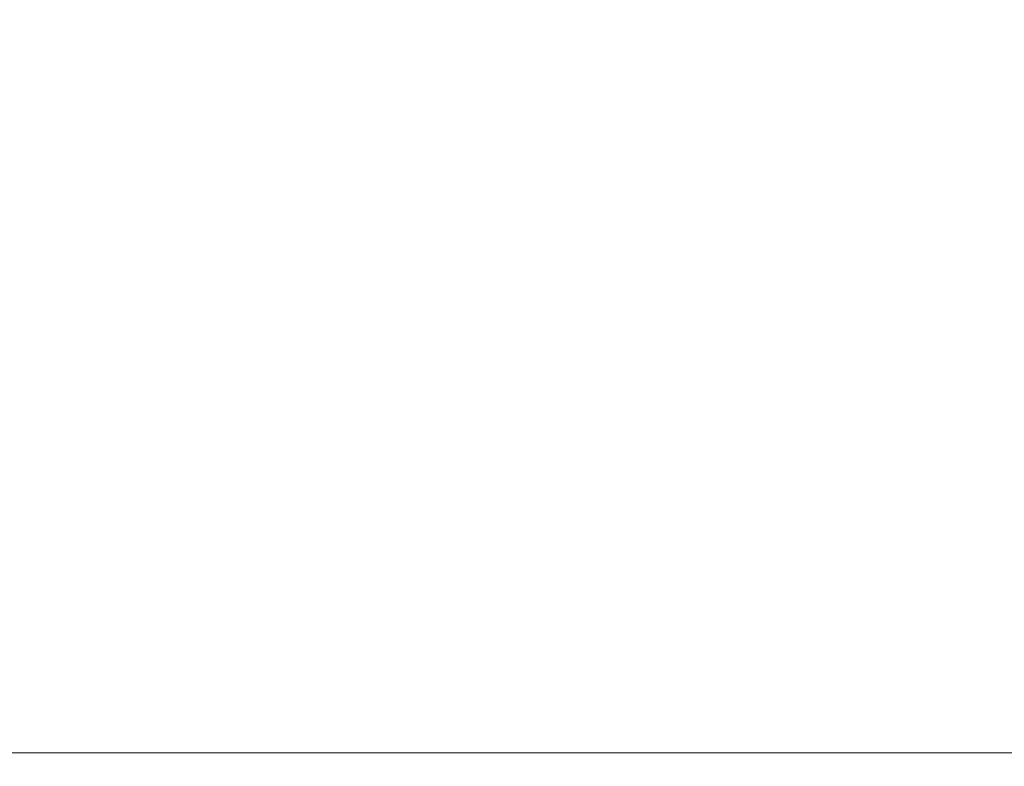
# Model space of a CAD drawing. Header units: millimetres. Extents: x -4395 to 65662, y -65530 to 6847.
# Tile 592 of 656: x 8278 to 11556, y -2545 to -60. Entities that reach past the tile are written whole.
import ezdxf

# ---------------------------------------------------------------- set-up
doc = ezdxf.new("R2010")
doc.units = ezdxf.units.MM
doc.layers.add('COTAS_P', color=1, linetype='Continuous', lineweight=0)
doc.dimstyles.new('R19_100', dxfattribs={"dimtxt": 250, "dimasz": 150, "dimexe": 150, "dimexo": 80, "dimgap": 100, "dimtad": 1, "dimtih": 1, "dimtoh": 1, "dimdsep": 46, "dimcen": 0.09, "dimadec": 0, "dimazin": 0, "dimtfac": 1, "dimtdec": 4, "dimtofl": 0, "dimtmove": 0, "dimatfit": 3, "dimfxl": 1, "dimtolj": 1, "dimtzin": 0, "dimarcsym": 0})

# ---------------------------------------------------------------- blocks, each defined once
blk = doc.blocks.new('DIM_R33_30')
at = {"layer": 'COTAS_P'}
for p, q in [((112.7, 0), (112.7, -2500)), ((65298.1, 0), (65298.1, -2500)), ((112.7, -2500), (262.7, -2455)), ((65298.1, -2500), (65148.1, -2455)), ((112.7, -2500), (65298.1, -2500)), ((112.7, -2500), (262.7, -2545)), ((65298.1, -2500), (65148.1, -2545))]:
    blk.add_line(p, q, dxfattribs=at)
blk.add_text('65185.39 P', height=250, dxfattribs=at).set_placement((32705.4, -2400))

msp = doc.modelspace()

# ---------------------------------------------------------------- dimensions: what is measured, and where the dimension line sits
at = {"layer": 'COTAS_P'}
dim = msp.add_aligned_dim(p1=(112.7, 0), p2=(65298.0949, 0), distance=-2500, text='<> P', dimstyle='R19_100', dxfattribs=at)
dim.commit()
dim.dimension.update_dxf_attribs({"geometry": 'DIM_R33_30', "text_midpoint": (32705.3975, -2500)})

doc.saveas('drawing.dxf')
